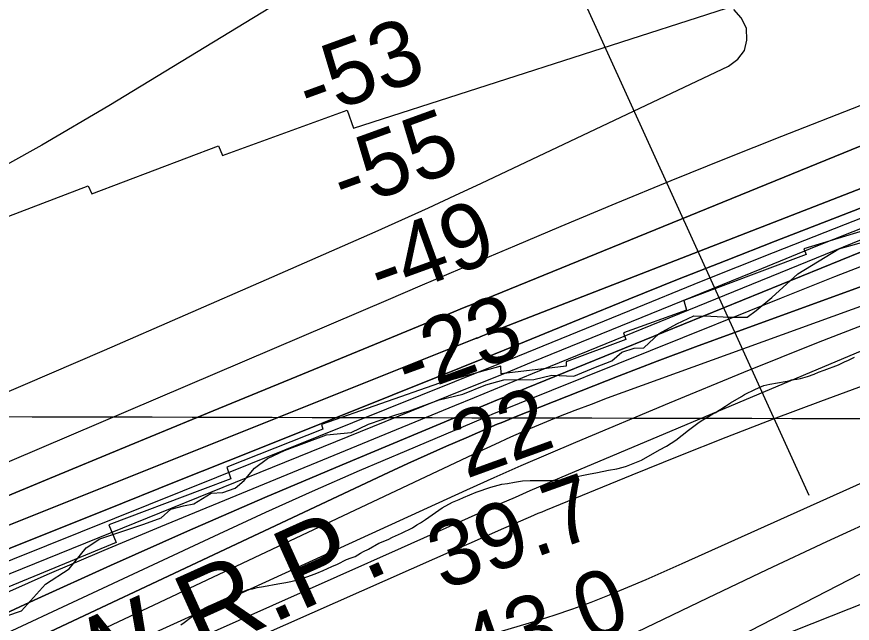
# Model space of a CAD drawing. Extents: x 3187622 to 3225504, y 800805 to 826213.
# Drawn here: x 3219572 to 3220427, y 812039 to 812660 of the extents above; entities that cross this region are included whole.
import ezdxf

# ---------------------------------------------------------------- set-up
doc = ezdxf.new("R2010")
doc.units = 0
for name, color, linetype in [('V-GRID-MAJR', 7, 'Continuous'), ('V-RIVR-EDGE', 7, 'Continuous'), ('V-RIVR-RANG', 7, 'Continuous'), ('V-RRAP-RVMT', 7, 'Continuous'), ('V-SITE-VEGE', 7, 'Continuous'), ('V-TOPO-DPTH', 7, 'Continuous'), ('V-TOPO-MAJR', 7, 'Continuous'), ('V-TOPO-MINR', 7, 'Continuous'), ('V-TOPO-WATR', 7, 'Continuous'), ('V-TOPO-WATR-IDEN', 7, 'Continuous')]:
    doc.layers.add(name, color=color, linetype=linetype)

msp = doc.modelspace()

# ---------------------------------------------------------------- linework, layer by layer
at = {"layer": 'V-GRID-MAJR'}
msp.add_spline([(3191808.85, 812309.639), (3197045.574, 812297.071), (3202282.3000000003, 812285.265), (3207519.028, 812274.221), (3212755.758, 812263.939), (3217992.489, 812254.4180000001), (3223229.221, 812245.659), (3223229.222, 812245.659)], degree=3, dxfattribs=at)
at = {"layer": 'V-RIVR-EDGE'}
for points in [[(3220265.0717234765, 812354.2209251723), (3220282.457709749, 812353.7432554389), (3220301.581327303, 812352.8266098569), (3220319.8377414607, 812352.7814669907), (3220328.983145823, 812359.7137199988), (3220345.098422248, 812372.7142471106), (3220371.6738809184, 812396.9905680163), (3220413.4662425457, 812422.5332994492), (3220446.525304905, 812432.0144959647)], [(3219561.870250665, 812046.9028395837), (3219577.0968270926, 812052.0813388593), (3219601.5064269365, 812079.4057696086), (3219625.8870063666, 812094.9939341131), (3219643.3278089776, 812116.6847672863), (3219657.260029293, 812125.7785798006), (3219702.0693306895, 812140.8815507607), (3219719.9071907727, 812147.3576306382), (3219729.92624751, 812156.0264400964), (3219742.9751419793, 812159.4716074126), (3219753.4127527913, 812161.6191941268), (3219771.2613611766, 812172.4420392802), (3219782.999777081, 812173.2823719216), (3219795.6161446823, 812177.597967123), (3219804.763698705, 812185.3995731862), (3219815.6617819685, 812197.9783217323), (3219828.7267988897, 812207.9436369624), (3219846.1342817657, 812216.1594977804), (3219889.207026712, 812232.136121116), (3219914.4247142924, 812234.6818401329), (3219932.2679485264, 812243.3313026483), (3219960.110892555, 812252.8253971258), (3219974.030214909, 812256.703091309), (3220004.4855174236, 812267.9294429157), (3220028.842450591, 812273.9547238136), (3220052.338629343, 812283.4595665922), (3220070.6079414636, 812288.6305420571), (3220101.471049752, 812288.9889056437), (3220119.738212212, 812293.2905280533), (3220142.339241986, 812292.3652838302), (3220164.5303163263, 812301.438674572), (3220181.064146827, 812307.9179789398), (3220191.518954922, 812317.0203900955), (3220204.134247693, 812320.9013087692), (3220214.132882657, 812321.3112642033), (3220229.817781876, 812336.0515722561), (3220247.6642405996, 812346.0050643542), (3220265.0717234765, 812354.2209251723)]]:
    msp.add_lwpolyline(points, dxfattribs=at)
at = {"layer": 'V-RIVR-RANG'}
msp.add_line((3220383.2309, 812170.1359000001), (3220084.9895, 812825.4618000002), dxfattribs=at)
at = {"layer": 'V-RRAP-RVMT'}
for p, q in [((3219916.777000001, 812546.2589999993), (3220298.672000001, 812669.1199999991)), ((3219782.850000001, 812518.425999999), (3219910.235000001, 812564.817999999)), ((3219910.235000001, 812564.8179999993), (3219916.777000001, 812546.2589999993)), ((3219648.996000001, 812479.1769999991), (3219778.822000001, 812528.1889999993)), ((3219778.822000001, 812528.1889999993), (3219782.850000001, 812518.425999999)), ((3219518.8740000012, 812438.9099999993), (3219645.336000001, 812487.3379999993)), ((3219645.336000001, 812487.3379999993), (3219648.996000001, 812479.1769999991)), ((3220503.844000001, 812460.9919999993), (3220377.7860000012, 812422.584999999)), ((3220380.012000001, 812416.782999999), (3220255.022000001, 812369.7039999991)), ((3220377.7860000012, 812422.584999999), (3220380.012000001, 812416.782999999)), ((3220255.022000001, 812369.7039999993), (3220257.722000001, 812359.979999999)), ((3220257.722000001, 812359.979999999), (3220193.255000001, 812336.6329999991)), ((3220193.255000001, 812336.6329999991), (3220195.5250000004, 812329.9819999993)), ((3220195.525000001, 812329.9819999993), (3220134.416000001, 812306.8769999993)), ((3220134.416000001, 812306.8769999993), (3220134.327000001, 812302.469999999)), ((3220067.548000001, 812302.6129999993), (3220004.816000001, 812285.2899999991)), ((3220068.091000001, 812294.667999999), (3220067.548000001, 812302.6129999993)), ((3220134.327000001, 812302.469999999), (3220068.091000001, 812294.667999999)), ((3220004.816000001, 812285.2899999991), (3219884.157000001, 812242.738999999)), ((3219885.483000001, 812238.0419999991), (3219787.304000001, 812199.221999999)), ((3219884.157000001, 812242.738999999), (3219885.483000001, 812238.0419999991)), ((3219787.304000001, 812199.221999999), (3219791.312000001, 812187.1969999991)), ((3219791.312000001, 812187.1969999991), (3219762.118000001, 812176.1579999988)), ((3219762.118000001, 812176.157999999), (3219666.444000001, 812140.1889999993)), ((3219666.444000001, 812140.1889999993), (3219673.897000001, 812121.9239999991)), ((3219673.897000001, 812121.9239999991), (3219527.535000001, 812061.4739999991))]:
    msp.add_line(p, q, dxfattribs=at)
at = {"layer": 'V-SITE-VEGE'}
for points in [[(3220074.335, 812182.564), (3220081.718, 812183.809), (3220085.6010000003, 812184.628), (3220089.88, 812185.0650000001), (3220097.66, 812185.536), (3220105.053, 812185.6140000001), (3220119.072, 812185.37), (3220121.4, 812185.786), (3220131.13, 812185.888), (3220137.346, 812187.123), (3220143.943, 812189.138), (3220154.039, 812191.1900000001), (3220159.088, 812192.4130000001), (3220164.916, 812193.253), (3220173.073, 812194.895), (3220177.733, 812196.112), (3220186.2830000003, 812197.3690000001), (3220192.882, 812198.997), (3220196.373, 812200.201), (3220204.901, 812203.407), (3220211.49, 812206.2000000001), (3220230.061, 812216.907), (3220237.028, 812220.483), (3220246.6950000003, 812226.813), (3220259.821, 812237.072), (3220269.088, 812244.1780000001), (3220272.565, 812246.5480000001), (3220280.305, 812250.912), (3220284.556, 812253.681), (3220287.653, 812255.272), (3220290.356, 812257.246), (3220292.681, 812258.438), (3220297.7060000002, 812261.605), (3220302.728, 812265.162), (3220313.949, 812271.509), (3220317.044, 812273.487), (3220328.273, 812279.056), (3220336.799, 812282.648), (3220343.008, 812284.272), (3220358.553, 812286.77), (3220362.438, 812287.59), (3220365.151, 812288.397), (3220370.593, 812289.232), (3220374.478, 812290.051), (3220381.4590000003, 812292.073), (3220388.443, 812294.481), (3220392.705, 812296.474), (3220398.521, 812298.479), (3220413.253, 812304.088), (3220419.454, 812306.876), (3220423.323, 812308.862), (3220429.522, 812311.654)], [(3219739.948, 812037.736), (3219743.426, 812040.107), (3219750.761, 812045.635), (3219755.4, 812048.797), (3219758.1040000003, 812050.7710000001), (3219764.291, 812054.73), (3219768.5500000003, 812056.721), (3219773.199, 812058.7170000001), (3219780.558, 812062.297), (3219791.406, 812067.084), (3219800.325, 812070.291), (3219803.811, 812071.884), (3219808.8510000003, 812073.885), (3219813.512, 812074.712), (3219818.171, 812075.931), (3219824.778, 812076.779), (3219839.54, 812079.658), (3219847.701, 812080.912), (3219852.748, 812082.13), (3219863.227, 812084.969), (3219873.699, 812088.581), (3219879.128, 812090.586), (3219885.714, 812093.38), (3219890.365, 812095.377), (3219894.625, 812097.367), (3219900.44, 812099.763), (3219909.731, 812104.533), (3219914.384, 812106.139), (3219918.648, 812107.74), (3219924.065, 812110.9130000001), (3219927.1580000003, 812112.8910000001), (3219932.194, 812115.279), (3219942.6410000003, 812121.229), (3219952.33, 812125.224), (3219956.585, 812127.604), (3219965.8850000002, 812131.596), (3219977.115, 812137.164), (3219981.755, 812139.937), (3219985.237, 812142.309), (3219990.6520000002, 812145.481), (3220007.6520000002, 812157.337), (3220018.099, 812163.286), (3220025.077, 812166.086), (3220029.3370000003, 812168.077), (3220042.511, 812173.6630000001), (3220057.251, 812178.491), (3220068.507, 812181.724), (3220074.335, 812182.564)]]:
    msp.add_lwpolyline(points, dxfattribs=at)
at = {"layer": 'V-TOPO-DPTH'}
for points in [[(3220592.6337814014, 812591.9490859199), (3220059.8833318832, 812374.6083268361), (3220045.050177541, 812368.5496867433), (3220030.220443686, 812362.4826959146), (3220015.395840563, 812356.4031789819), (3220000.5746579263, 812350.3153113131), (3219858.7414776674, 812291.9866611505), (3219773.0290011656, 812256.6732666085), (3219687.346832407, 812221.2866207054), (3219601.7101252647, 812185.7900977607), (3219516.1037258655, 812150.2203234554)], [(3219516.1037258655, 812150.2203234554), (3219601.7101252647, 812185.7900977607), (3219687.346832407, 812221.2866207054), (3219773.0290011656, 812256.6732666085), (3219858.7414776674, 812291.9866611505), (3220000.5746579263, 812350.3153113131), (3220015.395840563, 812356.4031789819), (3220030.220443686, 812362.4826959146), (3220045.050177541, 812368.5496867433), (3220059.8833318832, 812374.6083268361), (3220592.6337814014, 812591.9490859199)], [(3220602.9476624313, 812549.4472350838), (3220062.999787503, 812339.3643050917), (3220059.425736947, 812337.9617473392), (3220055.857211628, 812336.5453858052), (3220052.296974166, 812335.1083185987), (3220048.7422619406, 812333.6574476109), (3220043.2283406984, 812331.3882113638), (3220042.434190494, 812331.0629452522), (3220040.843356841, 812330.4186680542), (3220040.046673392, 812330.0996569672), (3220028.0094046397, 812325.3031676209), (3220021.194142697, 812322.5857528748), (3220014.3796790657, 812319.8663389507), (3220007.566412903, 812317.1439262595), (3220000.753945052, 812314.4195143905), (3219386.4844212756, 812068.6067750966)], [(3219386.4844212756, 812068.6067750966), (3220000.753945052, 812314.4195143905), (3220007.566412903, 812317.1439262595), (3220014.3796790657, 812319.8663389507), (3220021.194142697, 812322.5857528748), (3220028.0094046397, 812325.3031676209), (3220040.046673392, 812330.0996569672), (3220040.843356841, 812330.4186680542), (3220042.434190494, 812331.0629452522), (3220043.2283406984, 812331.3882113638), (3220048.7422619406, 812333.6574476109), (3220052.296974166, 812335.1083185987), (3220055.857211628, 812336.5453858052), (3220059.425736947, 812337.9617473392), (3220062.999787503, 812339.3643050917), (3220602.9476624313, 812549.4472350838)], [(3220626.8458535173, 812538.3621150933), (3220348.4808188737, 812430.4836286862), (3220298.3852807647, 812410.9026240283), (3220248.3665439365, 812391.128976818), (3220198.4630090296, 812371.0663657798), (3220148.636275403, 812350.8111121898), (3220071.064861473, 812319.0155543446), (3220060.0760165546, 812314.526973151), (3220049.079940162, 812310.0562404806), (3220038.0730165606, 812305.6122805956), (3220027.0588614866, 812301.1861692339), (3219813.3799607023, 812215.6197240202), (3219737.158555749, 812185.0760723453), (3219660.9469452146, 812154.5080184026), (3219584.7500263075, 812123.9033610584), (3219508.562901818, 812093.2743014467)], [(3219508.562901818, 812093.2743014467), (3219584.7500263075, 812123.9033610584), (3219660.9469452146, 812154.5080184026), (3219737.158555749, 812185.0760723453), (3219813.3799607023, 812215.6197240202), (3220027.0588614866, 812301.1861692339), (3220038.0730165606, 812305.6122805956), (3220049.079940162, 812310.0562404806), (3220060.0760165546, 812314.526973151), (3220071.064861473, 812319.0155543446), (3220148.636275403, 812350.8111121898), (3220198.4630090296, 812371.0663657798), (3220248.3665439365, 812391.128976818), (3220298.3852807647, 812410.9026240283), (3220348.4808188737, 812430.4836286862), (3220626.8458535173, 812538.3621150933)], [(3220636.9517580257, 812501.2398315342), (3220093.5296032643, 812279.992288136), (3220078.871516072, 812274.0013019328), (3220064.2243183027, 812267.9839109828), (3220049.5934546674, 812261.9269129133), (3220034.9734804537, 812255.8435100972), (3219905.2125586, 812201.6436613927), (3219825.918442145, 812167.9904090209), (3219746.888447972, 812133.7371759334), (3219668.254637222, 812098.5839717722), (3219589.884948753, 812062.8307868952), (3219423.213155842, 811985.6406716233)], [(3219423.213155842, 811985.6406716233), (3219589.884948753, 812062.8307868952), (3219668.254637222, 812098.5839717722), (3219746.888447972, 812133.7371759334), (3219825.918442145, 812167.9904090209), (3219905.2125586, 812201.6436613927), (3220034.9734804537, 812255.8435100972), (3220049.5934546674, 812261.9269129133), (3220064.2243183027, 812267.9839109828), (3220078.871516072, 812274.0013019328), (3220093.5296032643, 812279.992288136), (3220636.9517580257, 812501.2398315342)], [(3220634.755193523, 812456.0380478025), (3220306.076655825, 812336.6972066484), (3220266.833089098, 812322.2494554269), (3220227.6779772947, 812307.5689490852), (3220188.6555478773, 812292.5393100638), (3220149.721573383, 812277.2769159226), (3220080.0391238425, 812249.6012456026), (3220076.019020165, 812247.9868132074), (3220072.007305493, 812246.3520171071), (3220068.0081743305, 812244.6866754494), (3220064.0174321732, 812243.0009700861), (3220032.0211226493, 812229.3415955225), (3220012.0870894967, 812220.7026544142), (3219992.2178000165, 812211.9193883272), (3219972.445626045, 812202.9196347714), (3219952.738195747, 812193.7755562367), (3219415.6845913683, 811941.0137329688)], [(3219474.872139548, 812053.5745906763), (3220014.105910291, 812272.030859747), (3220035.3364695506, 812280.6416217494), (3220056.5624836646, 812289.2635606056), (3220077.781680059, 812297.9022647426), (3220098.996331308, 812306.5521457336), (3220334.605215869, 812402.7258541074), (3220390.4364075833, 812425.3284331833), (3220446.352908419, 812447.7161502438)], [(3219474.872139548, 812053.5745906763), (3220014.105910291, 812272.030859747), (3220035.3364695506, 812280.6416217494), (3220056.5624836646, 812289.2635606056), (3220077.781680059, 812297.9022647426), (3220098.996331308, 812306.5521457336), (3220334.605215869, 812402.7258541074), (3220390.4364075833, 812425.3284331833), (3220446.352908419, 812447.7161502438)]]:
    msp.add_lwpolyline(points, dxfattribs=at)
at = {"layer": 'V-TOPO-MAJR'}
for points in [[(3219389.8071855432, 812130.5087886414), (3219952.613378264, 812370.8862868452), (3219984.94395958, 812384.6779690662), (3220017.282642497, 812398.4506050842), (3220049.6334778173, 812412.1946717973), (3220081.992414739, 812425.919692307), (3220129.471067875, 812446.0329939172), (3220185.668018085, 812469.5733362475), (3220241.9884304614, 812492.8109982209), (3220298.494036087, 812515.5946396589), (3220355.123103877, 812538.0756007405), (3220595.6135034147, 812632.4284742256)], [(3219455.7404478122, 811887.6896381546), (3219702.68603956, 811998.8891182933), (3219768.4332886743, 812028.4389701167), (3219834.208395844, 812057.9265633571), (3219900.025290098, 812087.3207687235), (3219965.870042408, 812116.6527155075), (3220067.435262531, 812161.8107502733), (3220082.53698741, 812168.4738537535), (3220097.663629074, 812175.0794525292), (3220112.8276459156, 812181.5987942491), (3220128.016579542, 812188.0606312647), (3220559.639074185, 812370.2362179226)]]:
    msp.add_lwpolyline(points, dxfattribs=at)
at = {"layer": 'V-TOPO-MINR'}
for points in [[(3219847.5488973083, 812679.6698362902), (3219666.356370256, 812569.2830420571), (3219597.7121882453, 812528.9800810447), (3219528.2515165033, 812490.1970233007)], [(3219495.616518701, 812247.6333048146), (3219578.8746966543, 812283.1342104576), (3219662.0321975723, 812318.8680536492), (3219745.038682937, 812354.9513031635), (3219827.944491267, 812391.2674902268), (3219938.8583713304, 812440.1306132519), (3219966.181265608, 812452.3004182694), (3219993.43688595, 812464.6174930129), (3220020.59159539, 812477.1554723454), (3220047.679030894, 812489.8407214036), (3220300.793616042, 812609.6316086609), (3220310.2452857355, 812617.0568677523), (3220316.9023396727, 812625.7934783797), (3220319.3674699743, 812636.4971163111), (3220319.0379845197, 812648.5121057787), (3220313.5673999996, 812659.3648513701), (3220306.256604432, 812667.8066667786)], [(3219516.1037258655, 812150.2203234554), (3219601.7101252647, 812185.7900977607), (3219687.346832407, 812221.2866207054), (3219773.0290011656, 812256.6732666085), (3219858.7414776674, 812291.9866611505), (3220000.5746579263, 812350.3153113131), (3220015.395840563, 812356.4031789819), (3220030.220443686, 812362.4826959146), (3220045.050177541, 812368.5496867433), (3220059.8833318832, 812374.6083268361), (3220592.6337814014, 812591.9490859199)], [(3219386.4844212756, 812068.6067750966), (3220000.753945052, 812314.4195143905), (3220007.566412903, 812317.1439262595), (3220014.3796790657, 812319.8663389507), (3220021.194142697, 812322.5857528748), (3220028.0094046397, 812325.3031676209), (3220040.046673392, 812330.0996569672), (3220040.843356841, 812330.4186680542), (3220042.434190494, 812331.0629452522), (3220043.2283406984, 812331.3882113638), (3220048.7422619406, 812333.6574476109), (3220052.296974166, 812335.1083185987), (3220055.857211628, 812336.5453858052), (3220059.425736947, 812337.9617473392), (3220062.999787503, 812339.3643050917), (3220602.9476624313, 812549.4472350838)], [(3219508.562901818, 812093.2743014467), (3219584.7500263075, 812123.9033610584), (3219660.9469452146, 812154.5080184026), (3219737.158555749, 812185.0760723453), (3219813.3799607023, 812215.6197240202), (3220027.0588614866, 812301.1861692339), (3220038.0730165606, 812305.6122805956), (3220049.079940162, 812310.0562404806), (3220060.0760165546, 812314.526973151), (3220071.064861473, 812319.0155543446), (3220148.636275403, 812350.8111121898), (3220198.4630090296, 812371.0663657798), (3220248.3665439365, 812391.128976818), (3220298.3852807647, 812410.9026240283), (3220348.4808188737, 812430.4836286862), (3220626.8458535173, 812538.3621150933)], [(3219533.0375681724, 812090.9438883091), (3220020.57594396, 812286.6999045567), (3220036.6950726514, 812293.1900086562), (3220052.805853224, 812299.700713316), (3220068.9041116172, 812306.2423188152), (3220084.9940218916, 812312.8045248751), (3220199.632954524, 812359.6878861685), (3220273.1203423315, 812389.4953901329), (3220346.7200846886, 812419.0204713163), (3220420.4883588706, 812448.1219183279), (3220494.368987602, 812476.9409425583)], [(3219545.596225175, 812063.6003195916), (3219603.3948058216, 812089.164501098), (3219661.494041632, 812114.0378221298), (3219719.7937142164, 812138.4505695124), (3220020.633599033, 812262.3234279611), (3220040.5061767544, 812270.4938805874), (3220060.384464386, 812278.6503967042), (3220080.2713168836, 812286.7860080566), (3220100.1638792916, 812294.907682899), (3220484.552385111, 812451.6089435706), (3220515.999497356, 812464.3218781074)], [(3219415.6845913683, 811941.0137329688), (3219952.738195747, 812193.7755562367), (3219972.445626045, 812202.9196347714), (3219992.2178000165, 812211.9193883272), (3220012.0870894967, 812220.7026544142), (3220032.0211226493, 812229.3415955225), (3220064.0174321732, 812243.0009700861), (3220068.0081743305, 812244.6866754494), (3220072.007305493, 812246.3520171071), (3220076.019020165, 812247.9868132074), (3220080.0391238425, 812249.6012456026), (3220149.721573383, 812277.2769159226), (3220188.6555478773, 812292.5393100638), (3220227.6779772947, 812307.5689490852), (3220266.833089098, 812322.2494554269), (3220306.076655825, 812336.6972066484), (3220634.755193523, 812456.0380478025)], [(3219474.872139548, 812053.5745906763), (3220014.105910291, 812272.030859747), (3220035.3364695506, 812280.6416217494), (3220056.5624836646, 812289.2635606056), (3220077.781680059, 812297.9022647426), (3220098.996331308, 812306.5521457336), (3220334.605215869, 812402.7258541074), (3220390.4364075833, 812425.3284331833), (3220446.352908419, 812447.7161502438)], [(3219506.2889276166, 811960.9502927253), (3220045.509556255, 812215.2859884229), (3220061.6633952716, 812222.7688760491), (3220077.88395626, 812230.1013973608), (3220094.204600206, 812237.2083692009), (3220110.591966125, 812244.1649747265), (3220127.074552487, 812250.8927527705), (3220143.6173205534, 812257.4659306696), (3220160.2503611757, 812263.8072083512), (3220176.943583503, 812269.9938858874), (3220658.5226054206, 812444.6529556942)], [(3220058.7959389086, 812253.2928824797), (3220068.117725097, 812257.1659871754), (3220077.459568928, 812260.9904598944), (3220086.8147845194, 812264.7825112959), (3220354.8425562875, 812372.6128257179), (3220409.326619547, 812394.2746324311), (3220463.9256177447, 812415.6391458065)], [(3219443.792072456, 811859.2750817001), (3220000.1197132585, 812105.5500921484), (3220017.740708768, 812113.3326744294), (3220035.370470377, 812121.095302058), (3220053.0133811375, 812128.8279977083), (3220070.665057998, 812136.5407387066), (3220098.4056216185, 812148.6337035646), (3220102.1986326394, 812150.2730942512), (3220105.9983648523, 812151.8966173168), (3220109.808178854, 812153.4963389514), (3220113.6247140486, 812155.0801929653), (3220201.9374742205, 812191.4064153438), (3220250.0195534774, 812210.8744763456), (3220298.2404236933, 812229.9866346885), (3220346.669480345, 812248.5649390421), (3220395.2373279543, 812266.7873407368), (3220660.015383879, 812364.4656490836)], [(3219527.0241178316, 811944.4361734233), (3219586.90464876, 811971.8894684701), (3219646.79032697, 811999.3315266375), (3219706.6837261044, 812026.756729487), (3219766.5822725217, 812054.170695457), (3220032.9723042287, 812176.0449672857), (3220060.6492392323, 812188.5496953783), (3220088.402901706, 812200.8794949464), (3220116.271655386, 812212.9469017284), (3220144.2171365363, 812224.8393799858), (3220240.1738023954, 812265.1411063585), (3220316.3575510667, 812296.5395423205), (3220392.81102384, 812327.2533533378), (3220469.6690827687, 812356.9402269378)], [(3219567.1677622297, 811882.7605645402), (3220102.7777508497, 812041.5342999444), (3220122.065132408, 812047.5779561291), (3220141.2136795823, 812054.0144206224), (3220160.153975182, 812061.0400975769), (3220178.9554363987, 812068.4585828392), (3220197.6154175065, 812076.2585056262), (3220216.2259105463, 812084.1733096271), (3220234.7621714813, 812092.2604354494), (3220253.248944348, 812100.4624424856), (3220727.824125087, 812313.6571141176)], [(3219412.2125315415, 811959.5369496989), (3219779.383703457, 812131.0083526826), (3219827.092145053, 812152.9664599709), (3219874.9586430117, 812174.569096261), (3219923.0622255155, 812195.6385260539), (3219971.323864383, 812216.3524848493), (3220049.4875244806, 812249.3873564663), (3220058.7959389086, 812253.2928824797)], [(3219540.7955552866, 811701.460889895), (3219681.3219593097, 811771.4611468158), (3219760.6881894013, 811810.9215337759), (3219840.0937173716, 811850.302533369), (3219919.5581921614, 811889.5644519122), (3219999.06196483, 811928.7469830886), (3220109.4705157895, 811983.0577635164), (3220133.814696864, 811994.9941059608), (3220158.1791580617, 812006.8887721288), (3220182.574039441, 812018.720923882), (3220206.9892009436, 812030.5113993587), (3220279.4821129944, 812065.4048486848), (3220340.2708038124, 812094.3703654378), (3220401.2086238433, 812123.0153606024), (3220462.3701376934, 812151.1795733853)], [(3220481.5136410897, 812076.6237778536), (3220176.8195004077, 811955.821265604), (3220173.7418735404, 811954.6105588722), (3220173.66151013, 811954.6265672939), (3220173.6139999, 811954.6592214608), (3220173.6157694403, 811954.7168442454), (3220173.6503921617, 811954.7911127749), (3220176.5282616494, 811956.3917434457), (3220176.688495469, 811956.4744331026), (3220558.7955590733, 812153.2583941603)]]:
    msp.add_lwpolyline(points, dxfattribs=at)
at = {"layer": 'V-TOPO-WATR'}
msp.add_lwpolyline([(3219423.213155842, 811985.6406716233), (3219589.884948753, 812062.8307868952), (3219668.254637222, 812098.5839717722), (3219746.888447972, 812133.7371759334), (3219825.918442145, 812167.9904090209), (3219905.2125586, 812201.6436613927), (3220034.9734804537, 812255.8435100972), (3220049.5934546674, 812261.9269129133), (3220064.2243183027, 812267.9839109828), (3220078.871516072, 812274.0013019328), (3220093.5296032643, 812279.992288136), (3220636.9517580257, 812501.2398315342)], dxfattribs=at)

# ---------------------------------------------------------------- texts
at = {"layer": 'V-RIVR-RANG'}
for s, rotation, p in [('-53', 19.966999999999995, (3219872.344761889, 812554.589886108)), ('-55', 19.966999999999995, (3219907.6883034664, 812461.0363369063)), ('-49', 19.966999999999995, (3219945.2631574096, 812368.2924639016)), ('-23', 19.966999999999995, (3219972.920067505, 812271.9465855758)), ('22', 19.966999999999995, (3220032.06427432, 812187.0392491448)), ('39.7', 19.648325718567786, (3220008.250904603, 812072.69489728)), ('43.0', 19.648325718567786, (3220039.373276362, 811977.6252542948))]:
    msp.add_text(s, height=67, rotation=rotation, dxfattribs=at).set_placement(p)
at = {"layer": 'V-TOPO-WATR-IDEN'}
msp.add_text('L.W.R.P.', height=83, rotation=24.287817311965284, dxfattribs=at).set_placement((3219552.179126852, 811911.7209010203))

doc.saveas('drawing.dxf')
